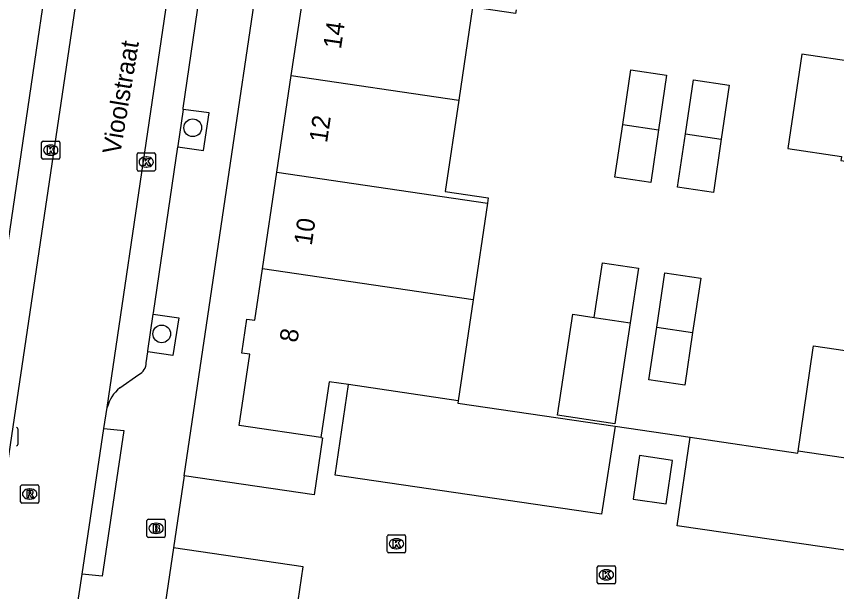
# Model space of a CAD drawing. Extents: x 164150 to 165261, y 382513 to 383432.
# Drawn here: x 164268.93 to 164314.21, y 382927.81 to 382959.6 of the extents above; entities that cross this region are included whole.
import ezdxf

# ---------------------------------------------------------------- set-up
doc = ezdxf.new("R2010")
doc.units = 0
for name, color, linetype in [('IMGEO_Boom', 7, 'Continuous'), ('IMGEO_Brandkraan', 7, 'Continuous'), ('IMGEO_Kolk', 7, 'Continuous'), ('IMGEO_Lage_trafo', 7, 'Continuous'), ('IMGEO_Openbare_ruimte_label', 7, 'Continuous'), ('IMGEO_Pand', 7, 'Continuous'), ('IMGEO_Pand_nummerreeks', 7, 'Continuous'), ('IMGEO_Parkeervlak_open', 7, 'Continuous'), ('IMGEO_Rijbaan_lokaal_open', 7, 'Continuous'), ('IMGEO_Rioolput', 7, 'Continuous'), ('IMGEO_Voetpad_open', 7, 'Continuous')]:
    doc.layers.add(name, color=color, linetype=linetype)

msp = doc.modelspace()

# ---------------------------------------------------------------- linework, layer by layer
at = {"layer": 'IMGEO_Boom'}
for centre in [(164278.662, 382953.445), (164276.948, 382942.055)]:
    msp.add_circle(centre, 0.489, dxfattribs=at)
at = {"layer": 'IMGEO_Brandkraan'}
for p, q in [((164276.135, 382930.883), (164276.135, 382931.735)), ((164276.21, 382931.809), (164277.062, 382931.809)), ((164277.136, 382931.735), (164277.136, 382930.883)), ((164276.623, 382931.589), (164276.648, 382931.589)), ((164277.062, 382930.809), (164276.21, 382930.809)), ((164276.646, 382931.029), (164276.621, 382931.029))]:
    msp.add_line(p, q, dxfattribs=at)
for points in [[(164276.135, 382930.883), (164276.135, 382931.735)], [(164276.21, 382931.809), (164277.062, 382931.809)], [(164277.136, 382931.735), (164277.136, 382930.883)], [(164276.483, 382931.509), (164276.483, 382931.109), (164276.696, 382931.109)], [(164276.714, 382931.509), (164276.483, 382931.509)], [(164276.662, 382931.428), (164276.608, 382931.428), (164276.608, 382931.352)], [(164276.608, 382931.352), (164276.661, 382931.352)], [(164276.67, 382931.276), (164276.608, 382931.276), (164276.608, 382931.195)], [(164277.062, 382930.809), (164276.21, 382930.809)], [(164276.608, 382931.195), (164276.67, 382931.195)]]:
    msp.add_lwpolyline(points, dxfattribs=at)
for centre, radius, start, end in [((164276.212, 382931.733), 0.0765, 91.552, 178.448), ((164276.212, 382931.733), 0.0765, 91.552, 178.448), ((164277.06, 382931.733), 0.0765, 1.552, 88.448), ((164277.06, 382931.733), 0.0765, 1.552, 88.448), ((164276.663, 382931.39), 0.0379, 267.8285, 90.9355), ((164276.671, 382931.235), 0.0404, 269.8759, 90.5077), ((164276.718, 382931.364), 0.145, 59.4692, 91.5367), ((164276.743, 382931.411), 0.0922, 285.5137, 58.1501), ((164276.748, 382931.219), 0.105, 301.3115, 78.989), ((164276.212, 382930.885), 0.0765, 181.552, 268.448), ((164276.212, 382930.885), 0.0765, 181.552, 268.448), ((164276.702, 382931.36), 0.251, 268.6676, 293.5347), ((164277.06, 382930.885), 0.0765, 271.552, 358.448), ((164277.06, 382930.885), 0.0765, 271.552, 358.448)]:
    msp.add_arc(centre, radius, start, end, dxfattribs=at)
for centre, major_axis, ratio, start_param, end_param in [((164276.622, 382931.309), (-0.387, 0.002), 0.722429, 4.712389, 7.853982), ((164276.647, 382931.309), (-0.39, 0.002), 0.717154, 1.570796, 4.712389)]:
    msp.add_ellipse(centre, major_axis=major_axis, ratio=ratio, start_param=start_param, end_param=end_param, dxfattribs=at)
at = {"layer": 'IMGEO_Kolk'}
for p, q in [((164270.32, 382951.782), (164270.32, 382952.634)), ((164270.395, 382952.708), (164271.247, 382952.708)), ((164270.808, 382952.488), (164270.833, 382952.488)), ((164271.321, 382952.634), (164271.321, 382951.782)), ((164275.671, 382952.055), (164276.523, 382952.055)), ((164271.247, 382951.708), (164270.395, 382951.708)), ((164270.831, 382951.928), (164270.806, 382951.928)), ((164275.596, 382951.129), (164275.596, 382951.981)), ((164276.084, 382951.835), (164276.109, 382951.835)), ((164276.597, 382951.981), (164276.597, 382951.129)), ((164276.107, 382951.275), (164276.082, 382951.275)), ((164276.523, 382951.055), (164275.671, 382951.055)), ((164269, 382936.8), (164269, 382935.948)), ((164289.404, 382930.031), (164289.404, 382930.883)), ((164289.479, 382930.957), (164290.331, 382930.957)), ((164290.405, 382930.883), (164290.405, 382930.031)), ((164289.892, 382930.737), (164289.917, 382930.737)), ((164290.331, 382929.957), (164289.479, 382929.957)), ((164289.915, 382930.177), (164289.89, 382930.177)), ((164300.994, 382928.312), (164300.994, 382929.164)), ((164301.069, 382929.238), (164301.921, 382929.238)), ((164301.482, 382929.018), (164301.507, 382929.018)), ((164301.995, 382929.164), (164301.995, 382928.312)), ((164301.921, 382928.238), (164301.069, 382928.238)), ((164301.505, 382928.458), (164301.48, 382928.458))]:
    msp.add_line(p, q, dxfattribs=at)
for points in [[(164270.32, 382951.782), (164270.32, 382952.634)], [(164270.395, 382952.708), (164271.247, 382952.708)], [(164271.321, 382952.634), (164271.321, 382951.782)], [(164270.641, 382952.408), (164270.764, 382952.408), (164270.764, 382952.257), (164270.894, 382952.408), (164271.058, 382952.408), (164270.912, 382952.257), (164271.065, 382952.008), (164270.913, 382952.008), (164270.828, 382952.172), (164270.764, 382952.105), (164270.764, 382952.008), (164270.641, 382952.008), (164270.641, 382952.408)], [(164275.671, 382952.055), (164276.523, 382952.055)], [(164271.247, 382951.708), (164270.395, 382951.708)], [(164275.596, 382951.129), (164275.596, 382951.981)], [(164275.917, 382951.755), (164276.04, 382951.755), (164276.04, 382951.604), (164276.17, 382951.755), (164276.334, 382951.755), (164276.188, 382951.604), (164276.341, 382951.355), (164276.189, 382951.355), (164276.104, 382951.519), (164276.04, 382951.452), (164276.04, 382951.355), (164275.917, 382951.355), (164275.917, 382951.755)], [(164276.597, 382951.981), (164276.597, 382951.129)], [(164276.523, 382951.055), (164275.671, 382951.055)], [(164269, 382936.8), (164269, 382935.948)], [(164289.404, 382930.031), (164289.404, 382930.883)], [(164289.479, 382930.957), (164290.331, 382930.957)], [(164290.405, 382930.883), (164290.405, 382930.031)], [(164289.725, 382930.657), (164289.848, 382930.657), (164289.848, 382930.506), (164289.978, 382930.657), (164290.142, 382930.657), (164289.996, 382930.506), (164290.149, 382930.257), (164289.997, 382930.257), (164289.912, 382930.421), (164289.848, 382930.354), (164289.848, 382930.257), (164289.725, 382930.257), (164289.725, 382930.657)], [(164290.331, 382929.957), (164289.479, 382929.957)], [(164300.994, 382928.312), (164300.994, 382929.164)], [(164301.069, 382929.238), (164301.921, 382929.238)], [(164301.995, 382929.164), (164301.995, 382928.312)], [(164301.315, 382928.938), (164301.438, 382928.938), (164301.438, 382928.787), (164301.568, 382928.938), (164301.732, 382928.938), (164301.586, 382928.787), (164301.739, 382928.538), (164301.587, 382928.538), (164301.502, 382928.702), (164301.438, 382928.635), (164301.438, 382928.538), (164301.315, 382928.538), (164301.315, 382928.938)], [(164301.921, 382928.238), (164301.069, 382928.238)]]:
    msp.add_lwpolyline(points, dxfattribs=at)
for centre, start, end in [((164270.397, 382952.632), 91.552, 178.448), ((164270.397, 382952.632), 91.552, 178.448), ((164271.245, 382952.632), 1.552, 88.448), ((164271.245, 382952.632), 1.552, 88.448), ((164275.673, 382951.979), 91.552, 178.448), ((164275.673, 382951.979), 91.552, 178.448), ((164276.521, 382951.979), 1.552, 88.448), ((164276.521, 382951.979), 1.552, 88.448), ((164270.397, 382951.784), 181.552, 268.448), ((164270.397, 382951.784), 181.552, 268.448), ((164271.245, 382951.784), 271.552, 358.448), ((164271.245, 382951.784), 271.552, 358.448), ((164275.673, 382951.131), 181.552, 268.448), ((164275.673, 382951.131), 181.552, 268.448), ((164276.521, 382951.131), 271.552, 358.448), ((164276.521, 382951.131), 271.552, 358.448), ((164268.924, 382936.798), 1.552, 88.448), ((164268.924, 382936.798), 1.552, 88.448), ((164268.924, 382935.95), 271.552, 358.448), ((164268.924, 382935.95), 271.552, 358.448), ((164289.481, 382930.881), 91.552, 178.448), ((164289.481, 382930.881), 91.552, 178.448), ((164290.329, 382930.881), 1.552, 88.448), ((164290.329, 382930.881), 1.552, 88.448), ((164289.481, 382930.033), 181.552, 268.448), ((164289.481, 382930.033), 181.552, 268.448), ((164290.329, 382930.033), 271.552, 358.448), ((164290.329, 382930.033), 271.552, 358.448), ((164301.071, 382929.162), 91.552, 178.448), ((164301.071, 382929.162), 91.552, 178.448), ((164301.919, 382929.162), 1.552, 88.448), ((164301.919, 382929.162), 1.552, 88.448), ((164301.071, 382928.314), 181.552, 268.448), ((164301.071, 382928.314), 181.552, 268.448), ((164301.919, 382928.314), 271.552, 358.448), ((164301.919, 382928.314), 271.552, 358.448)]:
    msp.add_arc(centre, 0.0765, start, end, dxfattribs=at)
for centre, major_axis, ratio, start_param, end_param in [((164270.807, 382952.208), (-0.387, 0.002), 0.722429, 4.712389, 7.853982), ((164270.832, 382952.208), (-0.39, 0.002), 0.717154, 1.570796, 4.712389), ((164276.083, 382951.555), (-0.387, 0.002), 0.722429, 4.712389, 7.853982), ((164276.108, 382951.555), (-0.39, 0.002), 0.717154, 1.570796, 4.712389), ((164289.891, 382930.457), (-0.387, 0.002), 0.722429, 4.712389, 7.853982), ((164289.916, 382930.457), (-0.39, 0.002), 0.717154, 1.570796, 4.712389), ((164301.481, 382928.738), (-0.387, 0.002), 0.722429, 4.712389, 7.853982), ((164301.506, 382928.738), (-0.39, 0.002), 0.717154, 1.570796, 4.712389)]:
    msp.add_ellipse(centre, major_axis=major_axis, ratio=ratio, start_param=start_param, end_param=end_param, dxfattribs=at)
at = {"layer": 'IMGEO_Lage_trafo'}
msp.add_lwpolyline([(164305.146, 382935.064), (164303.322, 382935.333), (164302.968, 382932.922), (164304.801, 382932.657), (164305.146, 382935.064)], dxfattribs=at)
at = {"layer": 'IMGEO_Pand'}
for points in [[(164284.103, 382956.338), (164284.896, 382961.68)], [(164296.508, 382959.959), (164296.479, 382959.764), (164294.105, 382960.115), (164293.346, 382954.968)], [(164315.267, 382957.178), (164315.252, 382957.076), (164312.296, 382957.516), (164311.521, 382952.297), (164314.477, 382951.858), (164314.474, 382951.837), (164314.443, 382951.628), (164316.818, 382951.278)], [(164302.401, 382953.626), (164302.846, 382956.647), (164304.825, 382956.347), (164304.381, 382953.333)], [(164283.31, 382950.998), (164284.103, 382956.338)], [(164284.103, 382956.338), (164293.346, 382954.968)], [(164305.858, 382953.114), (164306.299, 382956.092), (164308.279, 382955.802), (164307.839, 382952.82)], [(164293.346, 382954.968), (164292.6, 382949.915), (164294.975, 382949.565), (164294.932, 382949.275)], [(164304.381, 382953.333), (164303.951, 382950.417), (164301.972, 382950.716), (164302.401, 382953.626)], [(164302.401, 382953.626), (164304.381, 382953.333)], [(164307.839, 382952.82), (164307.403, 382949.87), (164305.422, 382950.163), (164305.858, 382953.114)], [(164305.858, 382953.114), (164307.839, 382952.82)], [(164282.517, 382945.656), (164283.31, 382950.998)], [(164283.31, 382950.998), (164294.932, 382949.275)], [(164294.932, 382949.275), (164294.144, 382943.932)], [(164300.83, 382942.968), (164301.287, 382945.988), (164303.266, 382945.688), (164302.809, 382942.668)], [(164285.725, 382936.32), (164281.23, 382936.985), (164281.815, 382940.929), (164281.37, 382940.995), (164281.649, 382942.874), (164282.094, 382942.808), (164282.517, 382945.656)], [(164294.144, 382943.932), (164282.517, 382945.656)], [(164304.279, 382942.43), (164304.723, 382945.431), (164306.704, 382945.138), (164306.26, 382942.136)], [(164294.144, 382943.932), (164293.322, 382938.358)], [(164302.809, 382942.668), (164301.965, 382937.092), (164298.804, 382937.554), (164299.65, 382943.146), (164300.83, 382942.968)], [(164300.83, 382942.968), (164302.809, 382942.668)], [(164306.26, 382942.136), (164305.829, 382939.217), (164303.847, 382939.507), (164304.279, 382942.43)], [(164304.279, 382942.43), (164306.26, 382942.136)], [(164312.077, 382935.58), (164312.899, 382941.152), (164312.934, 382941.392), (164315.309, 382941.042)], [(164287.265, 382939.252), (164286.193, 382939.41), (164285.725, 382936.32)], [(164293.322, 382938.358), (164287.265, 382939.252)], [(164318.21, 382934.662), (164312.077, 382935.58)]]:
    msp.add_lwpolyline(points, dxfattribs=at)
at = {"layer": 'IMGEO_Parkeervlak_open'}
for points in [[(164278.131, 382954.463), (164277.838, 382952.449), (164277.833, 382952.411), (164277.83, 382952.39)], [(164276.181, 382941.063), (164276.188, 382941.111), (164276.483, 382943.137)], [(164293.322, 382938.358), (164293.303, 382938.23), (164301.982, 382936.949)], [(164306.127, 382936.338), (164312.06, 382935.462), (164312.077, 382935.58)]]:
    msp.add_lwpolyline(points, dxfattribs=at)
at = {"layer": 'IMGEO_Rijbaan_lokaal_open'}
for points in [[(164273.935, 382937.981), (164285.997, 383019.798)], [(164275.91, 382985.375), (164268.094, 382932.574)], [(164301.982, 382936.949), (164301.235, 382932.092), (164286.516, 382934.255), (164287.265, 382939.252)], [(164273.761, 382936.824), (164273.935, 382937.981)], [(164272.552, 382928.781), (164273.761, 382936.824)], [(164301.982, 382936.949), (164306.127, 382936.338)], [(164285.725, 382936.32), (164285.821, 382936.306), (164285.371, 382933.164), (164278.188, 382934.213)], [(164318.21, 382934.662), (164317.472, 382929.7), (164305.414, 382931.455), (164306.127, 382936.338)], [(164278.188, 382934.213), (164277.599, 382930.234)], [(164284.213, 382926.053), (164284.289, 382926.042), (164284.757, 382929.176), (164277.599, 382930.234)], [(164272.102, 382925.91), (164272.225, 382926.604), (164272.552, 382928.781)]]:
    msp.add_lwpolyline(points, dxfattribs=at)
at = {"layer": 'IMGEO_Rioolput'}
for p, q in [((164269.158, 382932.779), (164269.158, 382933.631)), ((164269.233, 382933.705), (164270.085, 382933.705)), ((164269.646, 382933.485), (164269.671, 382933.485)), ((164270.159, 382933.631), (164270.159, 382932.779)), ((164270.085, 382932.705), (164269.233, 382932.705)), ((164269.669, 382932.925), (164269.644, 382932.925))]:
    msp.add_line(p, q, dxfattribs=at)
for points in [[(164269.158, 382932.779), (164269.158, 382933.631)], [(164269.233, 382933.705), (164270.085, 382933.705)], [(164270.159, 382933.631), (164270.159, 382932.779)], [(164269.747, 382933.403), (164269.495, 382933.405), (164269.495, 382933.005)], [(164269.495, 382933.005), (164269.619, 382933.005), (164269.619, 382933.167), (164269.63, 382933.167)], [(164269.673, 382933.324), (164269.619, 382933.324), (164269.619, 382933.243)], [(164269.619, 382933.243), (164269.671, 382933.243)], [(164269.677, 382933.138), (164269.748, 382933.005), (164269.888, 382933.005), (164269.823, 382933.131)], [(164270.085, 382932.705), (164269.233, 382932.705)]]:
    msp.add_lwpolyline(points, dxfattribs=at)
for centre, radius, start, end in [((164269.235, 382933.629), 0.0765, 91.552, 178.448), ((164269.235, 382933.629), 0.0765, 91.552, 178.448), ((164270.083, 382933.629), 0.0765, 1.552, 88.448), ((164270.083, 382933.629), 0.0765, 1.552, 88.448), ((164269.629, 382933.114), 0.0533, 26.0293, 88.6989), ((164269.655, 382933.432), 0.19, 274.7715, 282.9687), ((164269.679, 382933.228), 0.0964, 77.0061, 93.1865), ((164269.693, 382933.285), 0.0378, 276.6634, 79.6772), ((164269.746, 382933.293), 0.109, 350.3612, 89.416), ((164269.744, 382933.293), 0.112, 277.5842, 350.9817), ((164269.728, 382933.078), 0.108, 29.5134, 73.7905), ((164269.235, 382932.781), 0.0765, 181.552, 268.448), ((164269.235, 382932.781), 0.0765, 181.552, 268.448), ((164270.083, 382932.781), 0.0765, 271.552, 358.448), ((164270.083, 382932.781), 0.0765, 271.552, 358.448)]:
    msp.add_arc(centre, radius, start, end, dxfattribs=at)
for centre, major_axis, ratio, start_param, end_param in [((164269.645, 382933.205), (-0.387, 0.002), 0.722429, 4.712389, 7.853982), ((164269.67, 382933.205), (-0.39, 0.002), 0.717154, 1.570796, 4.712389)]:
    msp.add_ellipse(centre, major_axis=major_axis, ratio=ratio, start_param=start_param, end_param=end_param, dxfattribs=at)
at = {"layer": 'IMGEO_Voetpad_open'}
for points in [[(164278.188, 382934.213), (164291.171, 383021.984)], [(164266.749, 382935.45), (164273.731, 382982.918)], [(164278.131, 382954.463), (164278.14, 382954.523), (164279.481, 382963.741)], [(164277.83, 382952.39), (164279.252, 382952.181), (164279.573, 382954.272), (164278.131, 382954.463)], [(164276.483, 382943.137), (164276.485, 382943.15), (164276.496, 382943.224), (164277.83, 382952.39)], [(164276.483, 382943.137), (164277.886, 382942.95), (164277.565, 382940.859), (164276.181, 382941.063)], [(164276.094, 382940.463), (164276.18, 382941.055), (164276.181, 382941.063)], [(164274.63, 382939.072), (164275.693, 382939.808)], [(164273.761, 382936.824), (164274.857, 382936.708), (164273.652, 382928.66), (164272.552, 382928.781)], [(164277.599, 382930.234), (164274.29, 382907.865), (164274.157, 382906.967)]]:
    msp.add_lwpolyline(points, dxfattribs=at)
for centre, radius, start, end in [((164275.344, 382940.472), 0.75, 297.7186, 359.3303), ((164275.985, 382937.442), 2.12, 129.7342, 165.269)]:
    msp.add_arc(centre, radius, start, end, dxfattribs=at)

# ---------------------------------------------------------------- texts
at = {"layer": 'IMGEO_Openbare_ruimte_label'}
msp.add_text('Vioolstraat', height=1, rotation=80.5565, dxfattribs=at).set_placement((164274.655, 382951.928))
at = {"layer": 'IMGEO_Pand_nummerreeks'}
for s, p in [('14', (164286.841, 382957.761)), ('12', (164286.072, 382952.582)), ('10', (164285.229, 382946.904)), ('8', (164284.434, 382941.542))]:
    msp.add_text(s, height=1, rotation=81.5548, dxfattribs=at).set_placement(p)

doc.saveas('drawing.dxf')
